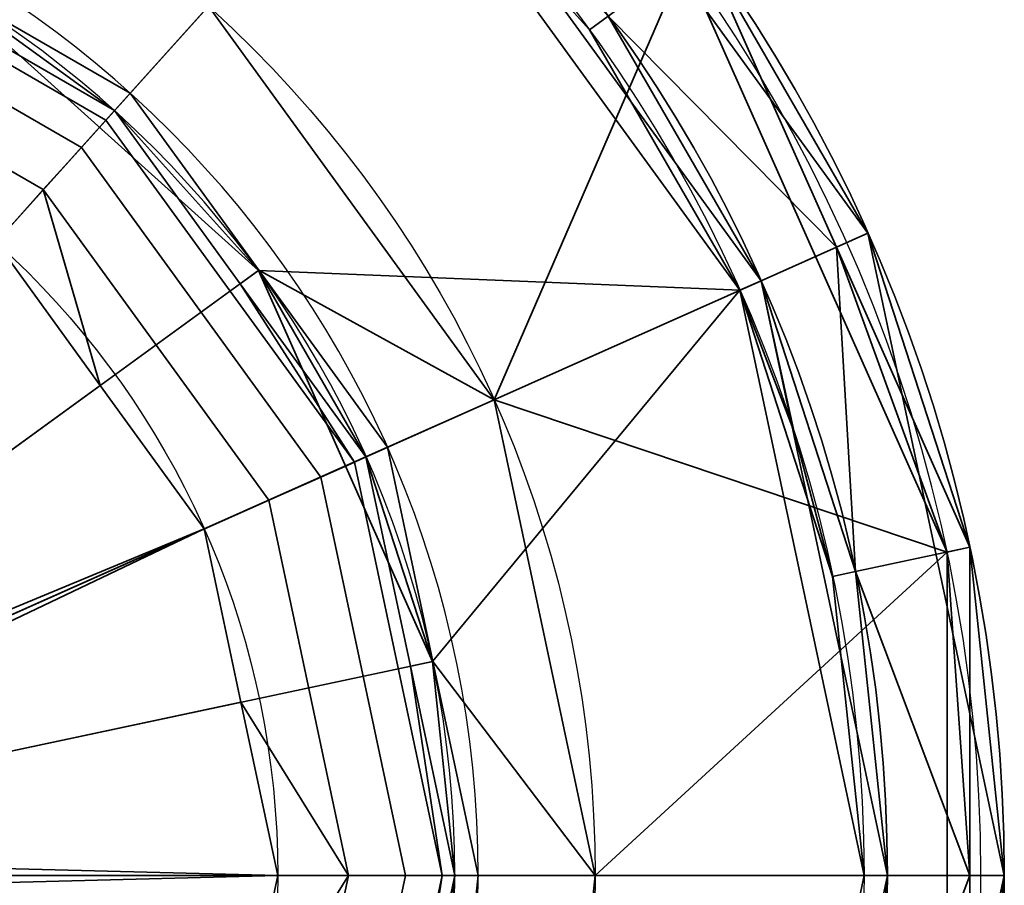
# Model space of a CAD drawing. Header units: millimetres. Extents: x -490 to 6690, y -115 to 132.
# Tile 1012 of 1031: x 6535.79 to 6540, y -35.43 to -31.73. Entities that reach past the tile are written whole.
import ezdxf

# ---------------------------------------------------------------- set-up
doc = ezdxf.new("R2010")
doc.units = ezdxf.units.MM
doc.layers.add('151', color=7, linetype='Continuous', true_color=0xffffff)

# ---------------------------------------------------------------- blocks, each defined once
blk = doc.blocks.new('UG_SURFACE_313')
at = {"layer": '151', "color": 252, "linetype": 'Continuous', "lineweight": 35}
for points in [[(6537.4322, -30.7466, 324), (6535.1815, -29.4472, 324), (6532.5966, -29.1755, 324), (6533.2499, -35.3913, 324)], [(6537.818, -33.3576, 298), (6536.5958, -31.6755, 298), (6536.5748, -29.6322, 298), (6538.63, -31.4825, 298)], [(6539.4163, -32.6458, 323.5), (6537.7665, -30.375, 323.5), (6537.4322, -30.7466, 324), (6538.9595, -32.8492, 324)], [(6538.7111, -31.4237, 298.1), (6537.7665, -30.375, 323.5), (6539.4163, -32.6458, 323.5)], [(6534.7953, -30.636, 298), (6536.5958, -31.6755, 298), (6536.2611, -32.0471, 298.5), (6535.4509, -31.5793, 298.5)], [(6533.2499, -35.3913, 324), (6539.5002, -35.3913, 324), (6538.9595, -32.8492, 324), (6537.4322, -30.7466, 324)], [(6539.7549, -34.0086, 298), (6538.63, -31.4825, 298), (6538.7111, -31.4237, 298.1), (6539.2818, -32.7058, 298.1)], [(6539.4163, -32.6458, 323.5), (6539.2818, -32.7058, 298.1), (6538.7111, -31.4237, 298.1)], [(6538.63, -31.4825, 298), (6539.7549, -34.0086, 298), (6537.818, -33.3576, 298)], [(6535.4509, -31.5793, 319), (6536.2611, -32.0471, 319), (6533.2499, -35.3913, 320.2058)], [(6536.2611, -32.0471, 319), (6535.4509, -31.5793, 319), (6535.4509, -31.5793, 298.5), (6536.2611, -32.0471, 298.5)], [(6536.8109, -32.804, 298.5), (6536.2611, -32.0471, 298.5), (6536.5958, -31.6755, 298), (6537.818, -33.3576, 298)], [(6533.2499, -35.3913, 320.2058), (6536.2611, -32.0471, 319), (6536.8109, -32.804, 319)], [(6536.2611, -32.0471, 298.5), (6536.8109, -32.804, 298.5), (6536.8109, -32.804, 319), (6536.2611, -32.0471, 319)], [(6540, -35.3913, 323.5), (6539.4163, -32.6458, 323.5), (6538.9595, -32.8492, 324), (6539.5002, -35.3913, 324)], [(6539.8526, -33.9879, 298.1), (6539.2818, -32.7058, 298.1), (6539.4163, -32.6458, 323.5)], [(6539.4163, -32.6458, 323.5), (6540, -35.3913, 323.5), (6539.8526, -33.9879, 298.1)], [(6539.2818, -32.7058, 298.1), (6539.8526, -33.9879, 298.1), (6539.7549, -34.0086, 298)], [(6536.8109, -32.804, 319), (6537.3611, -33.5609, 319), (6533.2499, -35.3913, 320.2058)], [(6537.818, -33.3576, 298), (6537.3611, -33.5609, 298.5), (6536.8109, -32.804, 298.5)], [(6537.3611, -33.5609, 319), (6536.8109, -32.804, 319), (6536.8109, -32.804, 298.5), (6537.3611, -33.5609, 298.5)], [(6537.5557, -34.4761, 298.5), (6537.3611, -33.5609, 298.5), (6537.818, -33.3576, 298), (6538.25, -35.3913, 298)], [(6538.25, -35.3913, 298), (6537.818, -33.3576, 298), (6539.7549, -34.0086, 298)], [(6533.2499, -35.3913, 320.2058), (6537.3611, -33.5609, 319), (6537.5557, -34.4761, 319)], [(6537.3611, -33.5609, 298.5), (6537.5557, -34.4761, 298.5), (6537.5557, -34.4761, 319), (6537.3611, -33.5609, 319)], [(6538.1408, -36.4308, 298), (6538.25, -35.3913, 298), (6539.7549, -34.0086, 298), (6539.7549, -36.7739, 298)], [(6539.7549, -34.0086, 298), (6539.8526, -33.9879, 298.1), (6539.8526, -35.3913, 298.1)], [(6539.8526, -35.3913, 298.1), (6539.8526, -36.7947, 298.1), (6539.7549, -36.7739, 298), (6539.7549, -34.0086, 298)], [(6540, -35.3913, 323.5), (6539.8526, -35.3913, 298.1), (6539.8526, -33.9879, 298.1)], [(6537.5557, -34.4761, 319), (6537.7498, -35.3913, 319), (6533.2499, -35.3913, 320.2058)], [(6538.25, -35.3913, 298), (6537.7498, -35.3913, 298.5), (6537.5557, -34.4761, 298.5)], [(6537.7498, -35.3913, 319), (6537.5557, -34.4761, 319), (6537.5557, -34.4761, 298.5), (6537.7498, -35.3913, 298.5)], [(6535.1815, -41.3354, 324), (6537.4322, -40.0359, 324), (6538.9595, -37.9334, 324), (6533.2499, -35.3913, 324)], [(6538.9595, -37.9334, 324), (6539.3634, -36.6907, 324), (6539.5002, -35.3913, 324), (6533.2499, -35.3913, 324)], [(6533.2499, -35.3913, 320.2058), (6537.7498, -35.3913, 319), (6537.6515, -36.3269, 319)], [(6533.2499, -35.3913, 320.2058), (6537.3611, -37.2216, 319), (6536.8109, -37.9785, 319)], [(6533.2499, -35.3913, 320.2058), (6536.2611, -38.7354, 319), (6535.4509, -39.2032, 319)], [(6536.8109, -37.9785, 319), (6536.2611, -38.7354, 319), (6533.2499, -35.3913, 320.2058)], [(6537.6515, -36.3269, 319), (6537.3611, -37.2216, 319), (6533.2499, -35.3913, 320.2058)], [(6537.6515, -36.3269, 298.5), (6537.7498, -35.3913, 298.5), (6538.25, -35.3913, 298), (6538.1408, -36.4308, 298)], [(6537.7498, -35.3913, 298.5), (6537.6515, -36.3269, 298.5), (6537.6515, -36.3269, 319), (6537.7498, -35.3913, 319)], [(6539.8526, -36.7947, 323.5), (6540, -35.3913, 323.5), (6539.5002, -35.3913, 324), (6539.3634, -36.6907, 324)], [(6540, -35.3913, 323.5), (6539.8526, -36.7947, 323.5), (6539.8526, -36.7947, 298.1)], [(6539.8526, -36.7947, 298.1), (6539.8526, -35.3913, 298.1), (6540, -35.3913, 323.5)]]:
    blk.add_3dface(points, dxfattribs=at)
blk = doc.blocks.new('UG_SURFACE_314')
at = {"layer": '151', "color": 252, "linetype": 'Continuous', "lineweight": 35}
for points in [[(6535.1815, -29.4472, 1742), (6537.4322, -30.7466, 1742), (6538.9595, -32.8492, 1742), (6533.2499, -35.3913, 1742)], [(6537.7665, -30.375, 1742.4999), (6539.4163, -32.6458, 1742.4999), (6538.9595, -32.8492, 1742), (6537.4322, -30.7466, 1742)], [(6539.4163, -32.6458, 1742.4999), (6537.7665, -30.375, 1742.4999), (6538.7111, -31.4237, 1776.5)], [(6538.3062, -31.7176, 1777), (6537.4322, -30.7466, 1777), (6537.365, -30.8209, 1777), (6538.2257, -31.7764, 1777)], [(6535.45, -31.5807, 1778), (6536.8094, -32.805, 1778), (6538.8684, -32.8898, 1778), (6537.365, -30.8209, 1778)], [(6538.2257, -31.7764, 1777), (6537.365, -30.8209, 1778), (6538.8684, -32.8898, 1778)], [(6538.2257, -31.7764, 1777), (6537.365, -30.8209, 1777), (6537.365, -30.8209, 1778)], [(6534.544, -31.408, 1798.6346), (6536.0522, -32.2788, 1798.6346), (6536.1576, -32.1619, 1798.3446), (6534.5926, -31.2584, 1798.3446)], [(6534.5926, -31.2584, 1798.3446), (6536.1576, -32.1619, 1798.3446), (6536.1943, -32.1214, 1798.0192), (6535.4018, -31.664, 1798.0192)], [(6534.4691, -31.6393, 1798.8577), (6535.8896, -32.4595, 1798.8577), (6536.0522, -32.2788, 1798.6346), (6534.544, -31.408, 1798.6346)], [(6539.2818, -32.7058, 1776.5), (6538.7111, -31.4237, 1776.5), (6538.3062, -31.7176, 1777)], [(6538.7111, -31.4237, 1776.5), (6539.2818, -32.7058, 1776.5), (6539.4163, -32.6458, 1742.4999)], [(6535.45, -31.5807, 1778), (6535.4018, -31.664, 1798.0192), (6536.1943, -32.1214, 1798.0192)], [(6536.8094, -32.805, 1778), (6535.45, -31.5807, 1778), (6536.1943, -32.1214, 1798.0192)], [(6535.0313, -32.3057, 1798.9894), (6535.6874, -32.6843, 1798.9894), (6535.8896, -32.4595, 1798.8577), (6534.4691, -31.6393, 1798.8577)], [(6538.9595, -32.8492, 1777), (6538.3062, -31.7176, 1777), (6538.2257, -31.7764, 1777), (6538.8684, -32.8898, 1777)], [(6538.3062, -31.7176, 1777), (6538.9595, -32.8492, 1777), (6539.2818, -32.7058, 1776.5)], [(6538.8684, -32.8898, 1778), (6538.8684, -32.8898, 1777), (6538.2257, -31.7764, 1777)], [(6536.7317, -32.8615, 1798.0192), (6536.1943, -32.1214, 1798.0192), (6536.1576, -32.1619, 1798.3446), (6537.22, -33.6238, 1798.3446)], [(6536.1943, -32.1214, 1798.0192), (6536.7317, -32.8615, 1798.0192), (6536.8094, -32.805, 1778)], [(6536.0522, -32.2788, 1798.6346), (6537.076, -33.6878, 1798.6346), (6537.22, -33.6238, 1798.3446), (6536.1576, -32.1619, 1798.3446)], [(6535.8896, -32.4595, 1798.8577), (6536.8538, -33.7867, 1798.8577), (6537.076, -33.6878, 1798.6346), (6536.0522, -32.2788, 1798.6346)], [(6535.8896, -32.4595, 1798.8577), (6535.6874, -32.6843, 1798.9894), (6536.1323, -33.297, 1798.9894)], [(6536.1323, -33.297, 1798.9894), (6536.5777, -33.9097, 1798.9894), (6536.8538, -33.7867, 1798.8577), (6535.8896, -32.4595, 1798.8577)], [(6539.4163, -32.6458, 1742.4999), (6540, -35.3913, 1742.4999), (6539.5002, -35.3913, 1742), (6538.9595, -32.8492, 1742)], [(6539.4163, -32.6458, 1742.4999), (6539.2818, -32.7058, 1776.5), (6539.8526, -33.9879, 1776.5)], [(6539.8526, -33.9879, 1776.5), (6540, -35.3913, 1742.4999), (6539.4163, -32.6458, 1742.4999)], [(6533.5736, -35.1561, 1799.8), (6536.1323, -33.297, 1798.9894), (6535.6874, -32.6843, 1798.9894)], [(6539.2818, -32.7058, 1776.5), (6538.9595, -32.8492, 1777), (6539.3634, -34.0918, 1777)], [(6539.3634, -34.0918, 1777), (6539.8526, -33.9879, 1776.5), (6539.2818, -32.7058, 1776.5)], [(6536.8094, -32.805, 1778), (6536.7317, -32.8615, 1798.0192), (6537.2696, -33.6016, 1798.0192)], [(6537.2696, -33.6016, 1798.0192), (6537.5538, -34.4765, 1778), (6536.8094, -32.805, 1778)], [(6538.8684, -32.8898, 1778), (6536.8094, -32.805, 1778), (6537.5538, -34.4765, 1778)], [(6538.9595, -32.8492, 1742), (6539.5002, -35.3913, 1742), (6538.9595, -37.9334, 1742), (6533.2499, -35.3913, 1742)], [(6538.9595, -32.8492, 1777), (6538.8684, -32.8898, 1777), (6539.0992, -33.4908, 1777)], [(6539.0992, -33.4908, 1777), (6539.2656, -34.1126, 1777), (6539.3634, -34.0918, 1777), (6538.9595, -32.8492, 1777)], [(6537.22, -33.6238, 1798.3446), (6537.2696, -33.6016, 1798.0192), (6536.7317, -32.8615, 1798.0192)], [(6537.5538, -34.4765, 1778), (6537.6501, -35.3913, 1778), (6539.4001, -35.3913, 1778), (6538.8684, -32.8898, 1778)], [(6538.8684, -32.8898, 1778), (6539.4001, -35.3913, 1778), (6539.2656, -34.1126, 1777)], [(6539.2656, -34.1126, 1777), (6539.0992, -33.4908, 1777), (6538.8684, -32.8898, 1778)], [(6539.0992, -33.4908, 1777), (6538.8684, -32.8898, 1777), (6538.8684, -32.8898, 1778)], [(6536.5777, -33.9097, 1798.9894), (6536.1323, -33.297, 1798.9894), (6533.5736, -35.1561, 1799.8)], [(6537.4599, -34.4964, 1798.0192), (6537.2696, -33.6016, 1798.0192), (6537.22, -33.6238, 1798.3446), (6537.5957, -35.3913, 1798.3446)], [(6537.2696, -33.6016, 1798.0192), (6537.4599, -34.4964, 1798.0192), (6537.5538, -34.4765, 1778)], [(6537.076, -33.6878, 1798.6346), (6537.4384, -35.3913, 1798.6346), (6537.5957, -35.3913, 1798.3446), (6537.22, -33.6238, 1798.3446)], [(6536.8538, -33.7867, 1798.8577), (6537.1952, -35.3913, 1798.8577), (6537.4384, -35.3913, 1798.6346), (6537.076, -33.6878, 1798.6346)], [(6537.1952, -35.3913, 1798.8577), (6536.8538, -33.7867, 1798.8577), (6536.5777, -33.9097, 1798.9894), (6536.7351, -34.6505, 1798.9894)], [(6533.5736, -35.1561, 1799.8), (6533.6413, -35.3081, 1799.8), (6536.5777, -33.9097, 1798.9894)], [(6533.6413, -35.3081, 1799.8), (6536.7351, -34.6505, 1798.9894), (6536.5777, -33.9097, 1798.9894)], [(6539.8526, -35.3913, 1776.5), (6539.8526, -33.9879, 1776.5), (6539.3634, -34.0918, 1777)], [(6539.8526, -33.9879, 1776.5), (6539.8526, -35.3913, 1776.5), (6540, -35.3913, 1742.4999)], [(6539.2656, -34.1126, 1777), (6539.4001, -35.3913, 1777), (6539.5002, -35.3913, 1777), (6539.3634, -34.0918, 1777)], [(6539.4001, -35.3913, 1778), (6539.4001, -35.3913, 1777), (6539.2656, -34.1126, 1777)], [(6539.3634, -34.0918, 1777), (6539.5002, -35.3913, 1777), (6539.8526, -35.3913, 1776.5)], [(6537.5538, -34.4765, 1778), (6537.4599, -34.4964, 1798.0192), (6537.6501, -35.3913, 1798.0192)], [(6537.6501, -35.3913, 1798.0192), (6537.6501, -35.3913, 1778), (6537.5538, -34.4765, 1778)], [(6537.5957, -35.3913, 1798.3446), (6537.6501, -35.3913, 1798.0192), (6537.4599, -34.4964, 1798.0192)], [(6536.8924, -35.3913, 1798.9894), (6536.7351, -34.6505, 1798.9894), (6533.6413, -35.3081, 1799.8)], [(6536.7351, -34.6505, 1798.9894), (6536.8924, -35.3913, 1798.9894), (6537.1952, -35.3913, 1798.8577)], [(6536.8924, -35.3913, 1798.9894), (6533.6413, -35.3081, 1799.8), (6533.6413, -35.4744, 1799.8)], [(6538.9595, -37.9334, 1742), (6537.4322, -40.0359, 1742), (6535.1815, -41.3354, 1742), (6533.2499, -35.3913, 1742)], [(6533.6413, -35.4744, 1799.8), (6536.7351, -36.132, 1798.9894), (6536.8924, -35.3913, 1798.9894)], [(6536.7351, -36.132, 1798.9894), (6536.5777, -36.8728, 1798.9894), (6536.8538, -36.9959, 1798.8577), (6537.1952, -35.3913, 1798.8577)], [(6537.1952, -35.3913, 1798.8577), (6536.8924, -35.3913, 1798.9894), (6536.7351, -36.132, 1798.9894)], [(6537.1952, -35.3913, 1798.8577), (6536.8538, -36.9959, 1798.8577), (6537.076, -37.0948, 1798.6346), (6537.4384, -35.3913, 1798.6346)], [(6537.4384, -35.3913, 1798.6346), (6537.076, -37.0948, 1798.6346), (6537.22, -37.1588, 1798.3446), (6537.5957, -35.3913, 1798.3446)], [(6537.5957, -35.3913, 1798.3446), (6537.22, -37.1588, 1798.3446), (6537.2696, -37.1809, 1798.0192), (6537.4599, -36.2861, 1798.0192)], [(6537.4599, -36.2861, 1798.0192), (6537.6501, -35.3913, 1798.0192), (6537.5957, -35.3913, 1798.3446)], [(6537.6501, -35.3913, 1798.0192), (6537.4599, -36.2861, 1798.0192), (6537.5538, -36.3061, 1778)], [(6537.5538, -36.3061, 1778), (6537.6501, -35.3913, 1778), (6537.6501, -35.3913, 1798.0192)], [(6538.8684, -37.8927, 1778), (6539.4001, -35.3913, 1778), (6537.6501, -35.3913, 1778), (6537.5538, -36.3061, 1778)], [(6538.8684, -37.8927, 1778), (6538.8684, -37.8927, 1777), (6539.4001, -35.3913, 1777), (6539.4001, -35.3913, 1778)], [(6539.3634, -36.6907, 1777), (6539.5002, -35.3913, 1777), (6539.4001, -35.3913, 1777), (6538.8684, -37.8927, 1777)], [(6540, -35.3913, 1742.4999), (6539.4163, -38.1367, 1742.4999), (6538.9595, -37.9334, 1742), (6539.5002, -35.3913, 1742)], [(6539.8526, -35.3913, 1776.5), (6539.5002, -35.3913, 1777), (6539.3634, -36.6907, 1777)], [(6539.3634, -36.6907, 1777), (6539.8526, -36.7947, 1776.5), (6539.8526, -35.3913, 1776.5)], [(6539.4163, -38.1367, 1742.4999), (6540, -35.3913, 1742.4999), (6539.8526, -36.7947, 1776.5)], [(6540, -35.3913, 1742.4999), (6539.8526, -35.3913, 1776.5), (6539.8526, -36.7947, 1776.5)]]:
    blk.add_3dface(points, dxfattribs=at)
blk = doc.blocks.new('UG_SURFACE_315')
at = {"layer": '151', "color": 252, "linetype": 'Continuous', "lineweight": 35}
for points in [[(6537.4322, -30.7466, 1804), (6535.1815, -29.4472, 1804), (6532.5966, -29.1755, 1804), (6533.2499, -35.3913, 1804)], [(6537.818, -33.3576, 1778), (6536.5958, -31.6755, 1778), (6536.5748, -29.6322, 1778), (6538.63, -31.4825, 1778)], [(6539.4163, -32.6458, 1803.5001), (6537.7665, -30.375, 1803.5001), (6537.4322, -30.7466, 1804), (6538.9595, -32.8492, 1804)], [(6538.7111, -31.4237, 1778.1), (6537.7665, -30.375, 1803.5001), (6539.4163, -32.6458, 1803.5001)], [(6534.7953, -30.636, 1778), (6536.5958, -31.6755, 1778), (6536.2611, -32.0471, 1778.5), (6535.4509, -31.5793, 1778.5)], [(6533.2499, -35.3913, 1804), (6539.5002, -35.3913, 1804), (6538.9595, -32.8492, 1804), (6537.4322, -30.7466, 1804)], [(6539.7549, -34.0086, 1778), (6538.63, -31.4825, 1778), (6538.7111, -31.4237, 1778.1), (6539.2818, -32.7058, 1778.1)], [(6539.4163, -32.6458, 1803.5001), (6539.2818, -32.7058, 1778.1), (6538.7111, -31.4237, 1778.1)], [(6538.63, -31.4825, 1778), (6539.7549, -34.0086, 1778), (6537.818, -33.3576, 1778)], [(6535.4509, -31.5793, 1799), (6536.2611, -32.0471, 1799), (6533.2499, -35.3913, 1800.2058)], [(6536.2611, -32.0471, 1799), (6535.4509, -31.5793, 1799), (6535.4509, -31.5793, 1778.5), (6536.2611, -32.0471, 1778.5)], [(6536.8109, -32.804, 1778.5), (6536.2611, -32.0471, 1778.5), (6536.5958, -31.6755, 1778), (6537.818, -33.3576, 1778)], [(6533.2499, -35.3913, 1800.2058), (6536.2611, -32.0471, 1799), (6536.8109, -32.804, 1799)], [(6536.2611, -32.0471, 1778.5), (6536.8109, -32.804, 1778.5), (6536.8109, -32.804, 1799), (6536.2611, -32.0471, 1799)], [(6540, -35.3913, 1803.5001), (6539.4163, -32.6458, 1803.5001), (6538.9595, -32.8492, 1804), (6539.5002, -35.3913, 1804)], [(6539.8526, -33.9879, 1778.1), (6539.2818, -32.7058, 1778.1), (6539.4163, -32.6458, 1803.5001)], [(6539.4163, -32.6458, 1803.5001), (6540, -35.3913, 1803.5001), (6539.8526, -33.9879, 1778.1)], [(6539.2818, -32.7058, 1778.1), (6539.8526, -33.9879, 1778.1), (6539.7549, -34.0086, 1778)], [(6536.8109, -32.804, 1799), (6537.3611, -33.5609, 1799), (6533.2499, -35.3913, 1800.2058)], [(6537.818, -33.3576, 1778), (6537.3611, -33.5609, 1778.5), (6536.8109, -32.804, 1778.5)], [(6537.3611, -33.5609, 1799), (6536.8109, -32.804, 1799), (6536.8109, -32.804, 1778.5), (6537.3611, -33.5609, 1778.5)], [(6537.5557, -34.4761, 1778.5), (6537.3611, -33.5609, 1778.5), (6537.818, -33.3576, 1778), (6538.25, -35.3913, 1778)], [(6538.25, -35.3913, 1778), (6537.818, -33.3576, 1778), (6539.7549, -34.0086, 1778)], [(6533.2499, -35.3913, 1800.2058), (6537.3611, -33.5609, 1799), (6537.5557, -34.4761, 1799)], [(6537.3611, -33.5609, 1778.5), (6537.5557, -34.4761, 1778.5), (6537.5557, -34.4761, 1799), (6537.3611, -33.5609, 1799)], [(6538.1408, -36.4308, 1778), (6538.25, -35.3913, 1778), (6539.7549, -34.0086, 1778), (6539.7549, -36.7739, 1778)], [(6539.7549, -34.0086, 1778), (6539.8526, -33.9879, 1778.1), (6539.8526, -35.3913, 1778.1)], [(6539.8526, -35.3913, 1778.1), (6539.8526, -36.7947, 1778.1), (6539.7549, -36.7739, 1778), (6539.7549, -34.0086, 1778)], [(6540, -35.3913, 1803.5001), (6539.8526, -35.3913, 1778.1), (6539.8526, -33.9879, 1778.1)], [(6537.5557, -34.4761, 1799), (6537.7498, -35.3913, 1799), (6533.2499, -35.3913, 1800.2058)], [(6538.25, -35.3913, 1778), (6537.7498, -35.3913, 1778.5), (6537.5557, -34.4761, 1778.5)], [(6537.7498, -35.3913, 1799), (6537.5557, -34.4761, 1799), (6537.5557, -34.4761, 1778.5), (6537.7498, -35.3913, 1778.5)], [(6535.1815, -41.3354, 1804), (6537.4322, -40.0359, 1804), (6538.9595, -37.9334, 1804), (6533.2499, -35.3913, 1804)], [(6538.9595, -37.9334, 1804), (6539.3634, -36.6907, 1804), (6539.5002, -35.3913, 1804), (6533.2499, -35.3913, 1804)], [(6533.2499, -35.3913, 1800.2058), (6537.7498, -35.3913, 1799), (6537.6515, -36.3269, 1799)], [(6533.2499, -35.3913, 1800.2058), (6537.3611, -37.2216, 1799), (6536.8109, -37.9785, 1799)], [(6533.2499, -35.3913, 1800.2058), (6536.2611, -38.7354, 1799), (6535.4509, -39.2032, 1799)], [(6536.8109, -37.9785, 1799), (6536.2611, -38.7354, 1799), (6533.2499, -35.3913, 1800.2058)], [(6537.6515, -36.3269, 1799), (6537.3611, -37.2216, 1799), (6533.2499, -35.3913, 1800.2058)], [(6537.6515, -36.3269, 1778.5), (6537.7498, -35.3913, 1778.5), (6538.25, -35.3913, 1778), (6538.1408, -36.4308, 1778)], [(6537.7498, -35.3913, 1778.5), (6537.6515, -36.3269, 1778.5), (6537.6515, -36.3269, 1799), (6537.7498, -35.3913, 1799)], [(6539.8526, -36.7947, 1803.5001), (6540, -35.3913, 1803.5001), (6539.5002, -35.3913, 1804), (6539.3634, -36.6907, 1804)], [(6540, -35.3913, 1803.5001), (6539.8526, -36.7947, 1803.5001), (6539.8526, -36.7947, 1778.1)], [(6539.8526, -36.7947, 1778.1), (6539.8526, -35.3913, 1778.1), (6540, -35.3913, 1803.5001)]]:
    blk.add_3dface(points, dxfattribs=at)
blk = doc.blocks.new('UG_SURFACE_316')
at = {"layer": '151', "color": 252, "linetype": 'Continuous', "lineweight": 35}
for points in [[(6535.1815, -29.4472, 262), (6537.4322, -30.7466, 262), (6538.9595, -32.8492, 262), (6533.2499, -35.3913, 262)], [(6537.7665, -30.375, 262.5), (6539.4163, -32.6458, 262.5), (6538.9595, -32.8492, 262), (6537.4322, -30.7466, 262)], [(6538.7111, -31.4237, 296.5), (6539.4163, -32.6458, 262.5), (6537.7665, -30.375, 262.5)], [(6538.3062, -31.7176, 297), (6537.4322, -30.7466, 297), (6537.365, -30.8209, 297), (6538.2257, -31.7764, 297)], [(6535.45, -31.5807, 298), (6536.8094, -32.805, 298), (6538.8684, -32.8898, 298), (6537.365, -30.8209, 298)], [(6538.2257, -31.7764, 297), (6537.365, -30.8209, 298), (6538.8684, -32.8898, 298)], [(6538.2257, -31.7764, 297), (6537.365, -30.8209, 297), (6537.365, -30.8209, 298)], [(6534.544, -31.408, 318.6346), (6536.0522, -32.2788, 318.6346), (6536.1576, -32.1619, 318.3447), (6534.5926, -31.2584, 318.3447)], [(6534.5926, -31.2584, 318.3447), (6536.1576, -32.1619, 318.3447), (6536.1943, -32.1214, 318.0192), (6535.4018, -31.664, 318.0192)], [(6534.4691, -31.6393, 318.8576), (6535.8896, -32.4595, 318.8576), (6536.0522, -32.2788, 318.6346), (6534.544, -31.408, 318.6346)], [(6539.2818, -32.7058, 296.5), (6538.7111, -31.4237, 296.5), (6538.3062, -31.7176, 297)], [(6538.7111, -31.4237, 296.5), (6539.2818, -32.7058, 296.5), (6539.4163, -32.6458, 262.5)], [(6535.45, -31.5807, 298), (6535.4018, -31.664, 318.0192), (6536.1943, -32.1214, 318.0192)], [(6536.8094, -32.805, 298), (6535.45, -31.5807, 298), (6536.1943, -32.1214, 318.0192)], [(6535.0313, -32.3057, 318.9894), (6535.6874, -32.6843, 318.9894), (6535.8896, -32.4595, 318.8576), (6534.4691, -31.6393, 318.8576)], [(6538.9595, -32.8492, 297), (6538.3062, -31.7176, 297), (6538.2257, -31.7764, 297), (6538.8684, -32.8898, 297)], [(6538.3062, -31.7176, 297), (6538.9595, -32.8492, 297), (6539.2818, -32.7058, 296.5)], [(6538.8684, -32.8898, 298), (6538.8684, -32.8898, 297), (6538.2257, -31.7764, 297)], [(6536.7317, -32.8615, 318.0192), (6536.1943, -32.1214, 318.0192), (6536.1576, -32.1619, 318.3447), (6537.22, -33.6238, 318.3447)], [(6536.1943, -32.1214, 318.0192), (6536.7317, -32.8615, 318.0192), (6536.8094, -32.805, 298)], [(6536.0522, -32.2788, 318.6346), (6537.076, -33.6878, 318.6346), (6537.22, -33.6238, 318.3447), (6536.1576, -32.1619, 318.3447)], [(6535.8896, -32.4595, 318.8576), (6536.8538, -33.7867, 318.8576), (6537.076, -33.6878, 318.6346), (6536.0522, -32.2788, 318.6346)], [(6535.8896, -32.4595, 318.8576), (6535.6874, -32.6843, 318.9894), (6536.1323, -33.297, 318.9894)], [(6536.1323, -33.297, 318.9894), (6536.5777, -33.9097, 318.9894), (6536.8538, -33.7867, 318.8576), (6535.8896, -32.4595, 318.8576)], [(6539.4163, -32.6458, 262.5), (6540, -35.3913, 262.5), (6539.5002, -35.3913, 262), (6538.9595, -32.8492, 262)], [(6539.4163, -32.6458, 262.5), (6539.2818, -32.7058, 296.5), (6539.8526, -33.9879, 296.5)], [(6540, -35.3913, 262.5), (6539.4163, -32.6458, 262.5), (6539.8526, -33.9879, 296.5)], [(6533.5736, -35.1561, 319.8), (6536.1323, -33.297, 318.9894), (6535.6874, -32.6843, 318.9894)], [(6539.2818, -32.7058, 296.5), (6538.9595, -32.8492, 297), (6539.3634, -34.0918, 297)], [(6539.3634, -34.0918, 297), (6539.8526, -33.9879, 296.5), (6539.2818, -32.7058, 296.5)], [(6536.8094, -32.805, 298), (6536.7317, -32.8615, 318.0192), (6537.2696, -33.6016, 318.0192)], [(6537.2696, -33.6016, 318.0192), (6537.5538, -34.4765, 298), (6536.8094, -32.805, 298)], [(6538.8684, -32.8898, 298), (6536.8094, -32.805, 298), (6537.5538, -34.4765, 298)], [(6538.9595, -32.8492, 262), (6539.5002, -35.3913, 262), (6538.9595, -37.9334, 262), (6533.2499, -35.3913, 262)], [(6538.9595, -32.8492, 297), (6538.8684, -32.8898, 297), (6539.0992, -33.4908, 297)], [(6539.0992, -33.4908, 297), (6539.2656, -34.1126, 297), (6539.3634, -34.0918, 297), (6538.9595, -32.8492, 297)], [(6537.22, -33.6238, 318.3447), (6537.2696, -33.6016, 318.0192), (6536.7317, -32.8615, 318.0192)], [(6537.5538, -34.4765, 298), (6537.6501, -35.3913, 298), (6539.4001, -35.3913, 298), (6538.8684, -32.8898, 298)], [(6538.8684, -32.8898, 298), (6539.4001, -35.3913, 298), (6539.2656, -34.1126, 297)], [(6539.2656, -34.1126, 297), (6539.0992, -33.4908, 297), (6538.8684, -32.8898, 298)], [(6539.0992, -33.4908, 297), (6538.8684, -32.8898, 297), (6538.8684, -32.8898, 298)], [(6536.5777, -33.9097, 318.9894), (6536.1323, -33.297, 318.9894), (6533.5736, -35.1561, 319.8)], [(6537.4599, -34.4964, 318.0192), (6537.2696, -33.6016, 318.0192), (6537.22, -33.6238, 318.3447), (6537.5957, -35.3913, 318.3447)], [(6537.2696, -33.6016, 318.0192), (6537.4599, -34.4964, 318.0192), (6537.5538, -34.4765, 298)], [(6537.076, -33.6878, 318.6346), (6537.4384, -35.3913, 318.6346), (6537.5957, -35.3913, 318.3447), (6537.22, -33.6238, 318.3447)], [(6536.8538, -33.7867, 318.8576), (6537.1952, -35.3913, 318.8576), (6537.4384, -35.3913, 318.6346), (6537.076, -33.6878, 318.6346)], [(6537.1952, -35.3913, 318.8576), (6536.8538, -33.7867, 318.8576), (6536.5777, -33.9097, 318.9894), (6536.7351, -34.6505, 318.9894)], [(6533.5736, -35.1561, 319.8), (6533.6413, -35.3081, 319.8), (6536.5777, -33.9097, 318.9894)], [(6533.6413, -35.3081, 319.8), (6536.7351, -34.6505, 318.9894), (6536.5777, -33.9097, 318.9894)], [(6539.8526, -35.3913, 296.5), (6539.8526, -33.9879, 296.5), (6539.3634, -34.0918, 297)], [(6539.8526, -33.9879, 296.5), (6539.8526, -35.3913, 296.5), (6540, -35.3913, 262.5)], [(6539.2656, -34.1126, 297), (6539.4001, -35.3913, 297), (6539.5002, -35.3913, 297), (6539.3634, -34.0918, 297)], [(6539.4001, -35.3913, 298), (6539.4001, -35.3913, 297), (6539.2656, -34.1126, 297)], [(6539.3634, -34.0918, 297), (6539.5002, -35.3913, 297), (6539.8526, -35.3913, 296.5)], [(6537.5538, -34.4765, 298), (6537.4599, -34.4964, 318.0192), (6537.6501, -35.3913, 318.0192)], [(6537.6501, -35.3913, 318.0192), (6537.6501, -35.3913, 298), (6537.5538, -34.4765, 298)], [(6537.5957, -35.3913, 318.3447), (6537.6501, -35.3913, 318.0192), (6537.4599, -34.4964, 318.0192)], [(6536.8924, -35.3913, 318.9894), (6536.7351, -34.6505, 318.9894), (6533.6413, -35.3081, 319.8)], [(6536.7351, -34.6505, 318.9894), (6536.8924, -35.3913, 318.9894), (6537.1952, -35.3913, 318.8576)], [(6536.8924, -35.3913, 318.9894), (6533.6413, -35.3081, 319.8), (6533.6413, -35.4744, 319.8)], [(6538.9595, -37.9334, 262), (6537.4322, -40.0359, 262), (6535.1815, -41.3354, 262), (6533.2499, -35.3913, 262)], [(6533.6413, -35.4744, 319.8), (6536.7351, -36.132, 318.9894), (6536.8924, -35.3913, 318.9894)], [(6536.7351, -36.132, 318.9894), (6536.5777, -36.8728, 318.9894), (6536.8538, -36.9959, 318.8576), (6537.1952, -35.3913, 318.8576)], [(6537.1952, -35.3913, 318.8576), (6536.8924, -35.3913, 318.9894), (6536.7351, -36.132, 318.9894)], [(6537.1952, -35.3913, 318.8576), (6536.8538, -36.9959, 318.8576), (6537.076, -37.0948, 318.6346), (6537.4384, -35.3913, 318.6346)], [(6537.4384, -35.3913, 318.6346), (6537.076, -37.0948, 318.6346), (6537.22, -37.1588, 318.3447), (6537.5957, -35.3913, 318.3447)], [(6537.5957, -35.3913, 318.3447), (6537.22, -37.1588, 318.3447), (6537.2696, -37.1809, 318.0192), (6537.4599, -36.2861, 318.0192)], [(6537.4599, -36.2861, 318.0192), (6537.6501, -35.3913, 318.0192), (6537.5957, -35.3913, 318.3447)], [(6537.6501, -35.3913, 318.0192), (6537.4599, -36.2861, 318.0192), (6537.5538, -36.3061, 298)], [(6537.5538, -36.3061, 298), (6537.6501, -35.3913, 298), (6537.6501, -35.3913, 318.0192)], [(6538.8684, -37.8927, 298), (6539.4001, -35.3913, 298), (6537.6501, -35.3913, 298), (6537.5538, -36.3061, 298)], [(6538.8684, -37.8927, 298), (6538.8684, -37.8927, 297), (6539.4001, -35.3913, 297), (6539.4001, -35.3913, 298)], [(6539.3634, -36.6907, 297), (6539.5002, -35.3913, 297), (6539.4001, -35.3913, 297), (6538.8684, -37.8927, 297)], [(6540, -35.3913, 262.5), (6539.4163, -38.1367, 262.5), (6538.9595, -37.9334, 262), (6539.5002, -35.3913, 262)], [(6539.8526, -35.3913, 296.5), (6539.5002, -35.3913, 297), (6539.3634, -36.6907, 297)], [(6539.3634, -36.6907, 297), (6539.8526, -36.7947, 296.5), (6539.8526, -35.3913, 296.5)], [(6539.8526, -36.7947, 296.5), (6539.4163, -38.1367, 262.5), (6540, -35.3913, 262.5)], [(6540, -35.3913, 262.5), (6539.8526, -35.3913, 296.5), (6539.8526, -36.7947, 296.5)]]:
    blk.add_3dface(points, dxfattribs=at)
blk = doc.blocks.new('UG_SURFACE_317')
at = {"layer": '151', "color": 252, "linetype": 'Continuous', "lineweight": 35}
for points in [[(6535.1815, -29.4472, 1204), (6537.4322, -30.7466, 1204), (6538.9595, -32.8492, 1204), (6533.2499, -35.3913, 1204)], [(6537.7665, -30.375, 1204.5), (6539.4163, -32.6458, 1204.5), (6538.9595, -32.8492, 1204), (6537.4322, -30.7466, 1204)], [(6539.4163, -32.6458, 1204.5), (6537.7665, -30.375, 1204.5), (6538.7111, -31.4237, 1238.5)], [(6538.3062, -31.7176, 1239), (6537.4322, -30.7466, 1239), (6537.365, -30.8209, 1239), (6538.2257, -31.7764, 1239)], [(6535.45, -31.5807, 1240), (6536.8094, -32.805, 1240), (6538.8684, -32.8898, 1240), (6537.365, -30.8209, 1240)], [(6538.2257, -31.7764, 1239), (6537.365, -30.8209, 1240), (6538.8684, -32.8898, 1240)], [(6538.2257, -31.7764, 1239), (6537.365, -30.8209, 1239), (6537.365, -30.8209, 1240)], [(6534.544, -31.408, 1260.6347), (6536.0522, -32.2788, 1260.6347), (6536.1576, -32.1619, 1260.3446), (6534.5926, -31.2584, 1260.3446)], [(6534.5926, -31.2584, 1260.3446), (6536.1576, -32.1619, 1260.3446), (6536.1943, -32.1214, 1260.0192), (6535.4018, -31.664, 1260.0192)], [(6534.4691, -31.6393, 1260.8576), (6535.8896, -32.4595, 1260.8576), (6536.0522, -32.2788, 1260.6347), (6534.544, -31.408, 1260.6347)], [(6539.2818, -32.7058, 1238.5), (6538.7111, -31.4237, 1238.5), (6538.3062, -31.7176, 1239)], [(6538.7111, -31.4237, 1238.5), (6539.2818, -32.7058, 1238.5), (6539.4163, -32.6458, 1204.5)], [(6535.45, -31.5807, 1240), (6535.4018, -31.664, 1260.0192), (6536.1943, -32.1214, 1260.0192)], [(6536.8094, -32.805, 1240), (6535.45, -31.5807, 1240), (6536.1943, -32.1214, 1260.0192)], [(6535.0313, -32.3057, 1260.9893), (6535.6874, -32.6843, 1260.9893), (6535.8896, -32.4595, 1260.8576), (6534.4691, -31.6393, 1260.8576)], [(6538.9595, -32.8492, 1239), (6538.3062, -31.7176, 1239), (6538.2257, -31.7764, 1239), (6538.8684, -32.8898, 1239)], [(6538.3062, -31.7176, 1239), (6538.9595, -32.8492, 1239), (6539.2818, -32.7058, 1238.5)], [(6538.8684, -32.8898, 1240), (6538.8684, -32.8898, 1239), (6538.2257, -31.7764, 1239)], [(6536.7317, -32.8615, 1260.0192), (6536.1943, -32.1214, 1260.0192), (6536.1576, -32.1619, 1260.3446), (6537.22, -33.6238, 1260.3446)], [(6536.1943, -32.1214, 1260.0192), (6536.7317, -32.8615, 1260.0192), (6536.8094, -32.805, 1240)], [(6536.0522, -32.2788, 1260.6347), (6537.076, -33.6878, 1260.6347), (6537.22, -33.6238, 1260.3446), (6536.1576, -32.1619, 1260.3446)], [(6535.8896, -32.4595, 1260.8576), (6536.8538, -33.7867, 1260.8576), (6537.076, -33.6878, 1260.6347), (6536.0522, -32.2788, 1260.6347)], [(6535.8896, -32.4595, 1260.8576), (6535.6874, -32.6843, 1260.9893), (6536.1323, -33.297, 1260.9893)], [(6536.1323, -33.297, 1260.9893), (6536.5777, -33.9097, 1260.9893), (6536.8538, -33.7867, 1260.8576), (6535.8896, -32.4595, 1260.8576)], [(6539.4163, -32.6458, 1204.5), (6540, -35.3913, 1204.5), (6539.5002, -35.3913, 1204), (6538.9595, -32.8492, 1204)], [(6539.4163, -32.6458, 1204.5), (6539.2818, -32.7058, 1238.5), (6539.8526, -33.9879, 1238.5)], [(6539.8526, -33.9879, 1238.5), (6540, -35.3913, 1204.5), (6539.4163, -32.6458, 1204.5)], [(6533.5736, -35.1561, 1261.8001), (6536.1323, -33.297, 1260.9893), (6535.6874, -32.6843, 1260.9893)], [(6539.2818, -32.7058, 1238.5), (6538.9595, -32.8492, 1239), (6539.3634, -34.0918, 1239)], [(6539.3634, -34.0918, 1239), (6539.8526, -33.9879, 1238.5), (6539.2818, -32.7058, 1238.5)], [(6536.8094, -32.805, 1240), (6536.7317, -32.8615, 1260.0192), (6537.2696, -33.6016, 1260.0192)], [(6537.5538, -34.4765, 1240), (6536.8094, -32.805, 1240), (6537.2696, -33.6016, 1260.0192)], [(6538.8684, -32.8898, 1240), (6536.8094, -32.805, 1240), (6537.5538, -34.4765, 1240)], [(6538.9595, -32.8492, 1204), (6539.5002, -35.3913, 1204), (6538.9595, -37.9334, 1204), (6533.2499, -35.3913, 1204)], [(6538.9595, -32.8492, 1239), (6538.8684, -32.8898, 1239), (6539.0992, -33.4908, 1239)], [(6539.0992, -33.4908, 1239), (6539.2656, -34.1126, 1239), (6539.3634, -34.0918, 1239), (6538.9595, -32.8492, 1239)], [(6537.22, -33.6238, 1260.3446), (6537.2696, -33.6016, 1260.0192), (6536.7317, -32.8615, 1260.0192)], [(6537.5538, -34.4765, 1240), (6537.6501, -35.3913, 1240), (6539.4001, -35.3913, 1240), (6538.8684, -32.8898, 1240)], [(6538.8684, -32.8898, 1240), (6539.4001, -35.3913, 1240), (6539.2656, -34.1126, 1239)], [(6539.2656, -34.1126, 1239), (6539.0992, -33.4908, 1239), (6538.8684, -32.8898, 1240)], [(6539.0992, -33.4908, 1239), (6538.8684, -32.8898, 1239), (6538.8684, -32.8898, 1240)], [(6536.5777, -33.9097, 1260.9893), (6536.1323, -33.297, 1260.9893), (6533.5736, -35.1561, 1261.8001)], [(6537.4599, -34.4964, 1260.0192), (6537.2696, -33.6016, 1260.0192), (6537.22, -33.6238, 1260.3446), (6537.5957, -35.3913, 1260.3446)], [(6537.2696, -33.6016, 1260.0192), (6537.4599, -34.4964, 1260.0192), (6537.5538, -34.4765, 1240)], [(6537.076, -33.6878, 1260.6347), (6537.4384, -35.3913, 1260.6347), (6537.5957, -35.3913, 1260.3446), (6537.22, -33.6238, 1260.3446)], [(6536.8538, -33.7867, 1260.8576), (6537.1952, -35.3913, 1260.8576), (6537.4384, -35.3913, 1260.6347), (6537.076, -33.6878, 1260.6347)], [(6537.1952, -35.3913, 1260.8576), (6536.8538, -33.7867, 1260.8576), (6536.5777, -33.9097, 1260.9893), (6536.7351, -34.6505, 1260.9893)], [(6533.5736, -35.1561, 1261.8001), (6533.6413, -35.3081, 1261.8001), (6536.5777, -33.9097, 1260.9893)], [(6533.6413, -35.3081, 1261.8001), (6536.7351, -34.6505, 1260.9893), (6536.5777, -33.9097, 1260.9893)], [(6539.8526, -35.3913, 1238.5), (6539.8526, -33.9879, 1238.5), (6539.3634, -34.0918, 1239)], [(6539.8526, -33.9879, 1238.5), (6539.8526, -35.3913, 1238.5), (6540, -35.3913, 1204.5)], [(6539.2656, -34.1126, 1239), (6539.4001, -35.3913, 1239), (6539.5002, -35.3913, 1239), (6539.3634, -34.0918, 1239)], [(6539.4001, -35.3913, 1240), (6539.4001, -35.3913, 1239), (6539.2656, -34.1126, 1239)], [(6539.3634, -34.0918, 1239), (6539.5002, -35.3913, 1239), (6539.8526, -35.3913, 1238.5)], [(6537.5538, -34.4765, 1240), (6537.4599, -34.4964, 1260.0192), (6537.6501, -35.3913, 1260.0192)], [(6537.6501, -35.3913, 1260.0192), (6537.6501, -35.3913, 1240), (6537.5538, -34.4765, 1240)], [(6537.5957, -35.3913, 1260.3446), (6537.6501, -35.3913, 1260.0192), (6537.4599, -34.4964, 1260.0192)], [(6536.8924, -35.3913, 1260.9893), (6536.7351, -34.6505, 1260.9893), (6533.6413, -35.3081, 1261.8001)], [(6536.7351, -34.6505, 1260.9893), (6536.8924, -35.3913, 1260.9893), (6537.1952, -35.3913, 1260.8576)], [(6536.8924, -35.3913, 1260.9893), (6533.6413, -35.3081, 1261.8001), (6533.6413, -35.4744, 1261.8001)], [(6538.9595, -37.9334, 1204), (6537.4322, -40.0359, 1204), (6535.1815, -41.3354, 1204), (6533.2499, -35.3913, 1204)], [(6533.6413, -35.4744, 1261.8001), (6536.7351, -36.132, 1260.9893), (6536.8924, -35.3913, 1260.9893)], [(6536.7351, -36.132, 1260.9893), (6536.5777, -36.8728, 1260.9893), (6536.8538, -36.9959, 1260.8576), (6537.1952, -35.3913, 1260.8576)], [(6537.1952, -35.3913, 1260.8576), (6536.8924, -35.3913, 1260.9893), (6536.7351, -36.132, 1260.9893)], [(6537.1952, -35.3913, 1260.8576), (6536.8538, -36.9959, 1260.8576), (6537.076, -37.0948, 1260.6347), (6537.4384, -35.3913, 1260.6347)], [(6537.4384, -35.3913, 1260.6347), (6537.076, -37.0948, 1260.6347), (6537.22, -37.1588, 1260.3446), (6537.5957, -35.3913, 1260.3446)], [(6537.5957, -35.3913, 1260.3446), (6537.22, -37.1588, 1260.3446), (6537.2696, -37.1809, 1260.0192), (6537.4599, -36.2861, 1260.0192)], [(6537.4599, -36.2861, 1260.0192), (6537.6501, -35.3913, 1260.0192), (6537.5957, -35.3913, 1260.3446)], [(6537.6501, -35.3913, 1260.0192), (6537.4599, -36.2861, 1260.0192), (6537.5538, -36.3061, 1240)], [(6537.5538, -36.3061, 1240), (6537.6501, -35.3913, 1240), (6537.6501, -35.3913, 1260.0192)], [(6538.8684, -37.8927, 1240), (6539.4001, -35.3913, 1240), (6537.6501, -35.3913, 1240), (6537.5538, -36.3061, 1240)], [(6538.8684, -37.8927, 1240), (6538.8684, -37.8927, 1239), (6539.4001, -35.3913, 1239), (6539.4001, -35.3913, 1240)], [(6539.3634, -36.6907, 1239), (6539.5002, -35.3913, 1239), (6539.4001, -35.3913, 1239), (6538.8684, -37.8927, 1239)], [(6540, -35.3913, 1204.5), (6539.4163, -38.1367, 1204.5), (6538.9595, -37.9334, 1204), (6539.5002, -35.3913, 1204)], [(6539.8526, -35.3913, 1238.5), (6539.5002, -35.3913, 1239), (6539.3634, -36.6907, 1239)], [(6539.3634, -36.6907, 1239), (6539.8526, -36.7947, 1238.5), (6539.8526, -35.3913, 1238.5)], [(6539.4163, -38.1367, 1204.5), (6540, -35.3913, 1204.5), (6539.8526, -36.7947, 1238.5)], [(6540, -35.3913, 1204.5), (6539.8526, -35.3913, 1238.5), (6539.8526, -36.7947, 1238.5)]]:
    blk.add_3dface(points, dxfattribs=at)
blk = doc.blocks.new('UG_SURFACE_318')
at = {"layer": '151', "color": 252, "linetype": 'Continuous', "lineweight": 35}
for points in [[(6537.4322, -30.7466, 1266), (6535.1815, -29.4472, 1266), (6532.5966, -29.1755, 1266), (6533.2499, -35.3913, 1266)], [(6537.818, -33.3576, 1240), (6536.5958, -31.6755, 1240), (6536.5748, -29.6322, 1240), (6538.63, -31.4825, 1240)], [(6539.4163, -32.6458, 1265.4999), (6537.7665, -30.375, 1265.4999), (6537.4322, -30.7466, 1266), (6538.9595, -32.8492, 1266)], [(6538.7111, -31.4237, 1240.1), (6537.7665, -30.375, 1265.4999), (6539.4163, -32.6458, 1265.4999)], [(6534.7953, -30.636, 1240), (6536.5958, -31.6755, 1240), (6536.2611, -32.0471, 1240.5), (6535.4509, -31.5793, 1240.5)], [(6533.2499, -35.3913, 1266), (6539.5002, -35.3913, 1266), (6538.9595, -32.8492, 1266), (6537.4322, -30.7466, 1266)], [(6539.7549, -34.0086, 1240), (6538.63, -31.4825, 1240), (6538.7111, -31.4237, 1240.1), (6539.2818, -32.7058, 1240.1)], [(6539.4163, -32.6458, 1265.4999), (6539.2818, -32.7058, 1240.1), (6538.7111, -31.4237, 1240.1)], [(6538.63, -31.4825, 1240), (6539.7549, -34.0086, 1240), (6537.818, -33.3576, 1240)], [(6535.4509, -31.5793, 1261), (6536.2611, -32.0471, 1261), (6533.2499, -35.3913, 1262.2057)], [(6536.2611, -32.0471, 1261), (6535.4509, -31.5793, 1261), (6535.4509, -31.5793, 1240.5), (6536.2611, -32.0471, 1240.5)], [(6536.8109, -32.804, 1240.5), (6536.2611, -32.0471, 1240.5), (6536.5958, -31.6755, 1240), (6537.818, -33.3576, 1240)], [(6533.2499, -35.3913, 1262.2057), (6536.2611, -32.0471, 1261), (6536.8109, -32.804, 1261)], [(6536.2611, -32.0471, 1240.5), (6536.8109, -32.804, 1240.5), (6536.8109, -32.804, 1261), (6536.2611, -32.0471, 1261)], [(6540, -35.3913, 1265.4999), (6539.4163, -32.6458, 1265.4999), (6538.9595, -32.8492, 1266), (6539.5002, -35.3913, 1266)], [(6539.8526, -33.9879, 1240.1), (6539.2818, -32.7058, 1240.1), (6539.4163, -32.6458, 1265.4999)], [(6539.8526, -33.9879, 1240.1), (6539.4163, -32.6458, 1265.4999), (6540, -35.3913, 1265.4999)], [(6539.2818, -32.7058, 1240.1), (6539.8526, -33.9879, 1240.1), (6539.7549, -34.0086, 1240)], [(6536.8109, -32.804, 1261), (6537.3611, -33.5609, 1261), (6533.2499, -35.3913, 1262.2057)], [(6537.818, -33.3576, 1240), (6537.3611, -33.5609, 1240.5), (6536.8109, -32.804, 1240.5)], [(6537.3611, -33.5609, 1261), (6536.8109, -32.804, 1261), (6536.8109, -32.804, 1240.5), (6537.3611, -33.5609, 1240.5)], [(6537.5557, -34.4761, 1240.5), (6537.3611, -33.5609, 1240.5), (6537.818, -33.3576, 1240), (6538.25, -35.3913, 1240)], [(6538.25, -35.3913, 1240), (6537.818, -33.3576, 1240), (6539.7549, -34.0086, 1240)], [(6533.2499, -35.3913, 1262.2057), (6537.3611, -33.5609, 1261), (6537.5557, -34.4761, 1261)], [(6537.3611, -33.5609, 1240.5), (6537.5557, -34.4761, 1240.5), (6537.5557, -34.4761, 1261), (6537.3611, -33.5609, 1261)], [(6538.1408, -36.4308, 1240), (6538.25, -35.3913, 1240), (6539.7549, -34.0086, 1240), (6539.7549, -36.7739, 1240)], [(6539.7549, -34.0086, 1240), (6539.8526, -33.9879, 1240.1), (6539.8526, -35.3913, 1240.1)], [(6539.8526, -35.3913, 1240.1), (6539.8526, -36.7947, 1240.1), (6539.7549, -36.7739, 1240), (6539.7549, -34.0086, 1240)], [(6540, -35.3913, 1265.4999), (6539.8526, -35.3913, 1240.1), (6539.8526, -33.9879, 1240.1)], [(6537.5557, -34.4761, 1261), (6537.7498, -35.3913, 1261), (6533.2499, -35.3913, 1262.2057)], [(6538.25, -35.3913, 1240), (6537.7498, -35.3913, 1240.5), (6537.5557, -34.4761, 1240.5)], [(6537.7498, -35.3913, 1261), (6537.5557, -34.4761, 1261), (6537.5557, -34.4761, 1240.5), (6537.7498, -35.3913, 1240.5)], [(6535.1815, -41.3354, 1266), (6537.4322, -40.0359, 1266), (6538.9595, -37.9334, 1266), (6533.2499, -35.3913, 1266)], [(6538.9595, -37.9334, 1266), (6539.3634, -36.6907, 1266), (6539.5002, -35.3913, 1266), (6533.2499, -35.3913, 1266)], [(6533.2499, -35.3913, 1262.2057), (6537.7498, -35.3913, 1261), (6537.6515, -36.3269, 1261)], [(6533.2499, -35.3913, 1262.2057), (6537.3611, -37.2216, 1261), (6536.8109, -37.9785, 1261)], [(6533.2499, -35.3913, 1262.2057), (6536.2611, -38.7354, 1261), (6535.4509, -39.2032, 1261)], [(6536.8109, -37.9785, 1261), (6536.2611, -38.7354, 1261), (6533.2499, -35.3913, 1262.2057)], [(6537.6515, -36.3269, 1261), (6537.3611, -37.2216, 1261), (6533.2499, -35.3913, 1262.2057)], [(6537.6515, -36.3269, 1240.5), (6537.7498, -35.3913, 1240.5), (6538.25, -35.3913, 1240), (6538.1408, -36.4308, 1240)], [(6537.7498, -35.3913, 1240.5), (6537.6515, -36.3269, 1240.5), (6537.6515, -36.3269, 1261), (6537.7498, -35.3913, 1261)], [(6539.8526, -36.7947, 1265.4999), (6540, -35.3913, 1265.4999), (6539.5002, -35.3913, 1266), (6539.3634, -36.6907, 1266)], [(6540, -35.3913, 1265.4999), (6539.8526, -36.7947, 1265.4999), (6539.8526, -36.7947, 1240.1)], [(6539.8526, -36.7947, 1240.1), (6539.8526, -35.3913, 1240.1), (6540, -35.3913, 1265.4999)]]:
    blk.add_3dface(points, dxfattribs=at)

msp = doc.modelspace()

# ---------------------------------------------------------------- linework, layer by layer
at = {"layer": '151', "color": 253, "linetype": 'Continuous', "lineweight": -3, "extrusion": (0, 0, -1)}
for centre, radius in [((-6533.25, -35.3913, -323.5), 6.75), ((-6533.25, -35.3913, -1776.5), 6.75), ((-6533.25, -35.3913, -1803.5), 6.75), ((-6533.25, -35.3913, -296.5), 6.75), ((-6533.25, -35.3913, -1238.5), 6.75), ((-6533.25, -35.3913, -1265.5), 6.75), ((-6533.25, -35.3913, -296.5), 6.75), ((-6533.25, -35.3913, -298), 6.65), ((-6533.25, -35.3913, -1778), 6.65), ((-6533.25, -35.3913, -1240), 6.65), ((-6533.25, -35.3913, -1778), 6.65), ((-6533.25, -35.3913, -1742), 6.25), ((-6533.25, -35.3913, -262), 6.25), ((-6533.25, -35.3913, -1204), 6.25), ((-6533.25, -35.3913, -298.5), 4.5), ((-6533.25, -35.3913, -319), 4.5), ((-6533.25, -35.3913, -1778.5), 4.5), ((-6533.25, -35.3913, -1799), 4.5), ((-6533.25, -35.3913, -1261), 4.5), ((-6533.25, -35.3913, -1240.5), 4.5), ((-6533.25, -35.3913, -1799), 4.5), ((-6533.25, -35.3913, -1798.0192), 4.4), ((-6533.25, -35.3913, -1778), 4.4), ((-6533.25, -35.3913, -318.0192), 4.4), ((-6533.25, -35.3913, -298), 4.4), ((-6533.25, -35.3913, -1260.0192), 4.4), ((-6533.25, -35.3913, -1240), 4.4), ((-6533.25, -35.3913, -318.0192), 4.4)]:
    msp.add_circle(centre, radius, dxfattribs=at)
at = {"layer": '151', "color": 253, "linetype": 'Continuous', "lineweight": -3}
for centre, radius in [((6533.25, -35.3913, 298.1), 6.75), ((6533.25, -35.3913, 1742.5), 6.75), ((6533.25, -35.3913, 1778.1), 6.75), ((6533.25, -35.3913, 262.5), 6.75), ((6533.25, -35.3913, 1204.5), 6.75), ((6533.25, -35.3913, 1240.1), 6.75), ((6533.25, -35.3913, 324), 6.25), ((6533.25, -35.3913, 1777), 6.25), ((6533.25, -35.3913, 1804), 6.25), ((6533.25, -35.3913, 297), 6.25), ((6533.25, -35.3913, 1239), 6.25), ((6533.25, -35.3913, 1266), 6.25), ((6533.25, -35.3913, 1777), 6.15), ((6533.25, -35.3913, 1778), 6.15), ((6533.25, -35.3913, 297), 6.15), ((6533.25, -35.3913, 298), 6.15), ((6533.25, -35.3913, 1240), 6.15), ((6533.25, -35.3913, 1239), 6.15), ((6533.25, -35.3913, 297), 6.15), ((6533.25, -35.3913, 298), 5), ((6533.25, -35.3913, 1778), 5), ((6533.25, -35.3913, 1240), 5), ((6533.25, -35.3913, 1798.9894), 3.6425), ((6533.25, -35.3913, 318.9894), 3.6425), ((6533.25, -35.3913, 1260.9894), 3.6425)]:
    msp.add_circle(centre, radius, dxfattribs=at)

# ---------------------------------------------------------------- block references
for name in ['UG_SURFACE_314', 'UG_SURFACE_316', 'UG_SURFACE_317', 'UG_SURFACE_313', 'UG_SURFACE_315', 'UG_SURFACE_318']:
    msp.add_blockref(name, (0, 0), dxfattribs=at)

doc.saveas('drawing.dxf')
